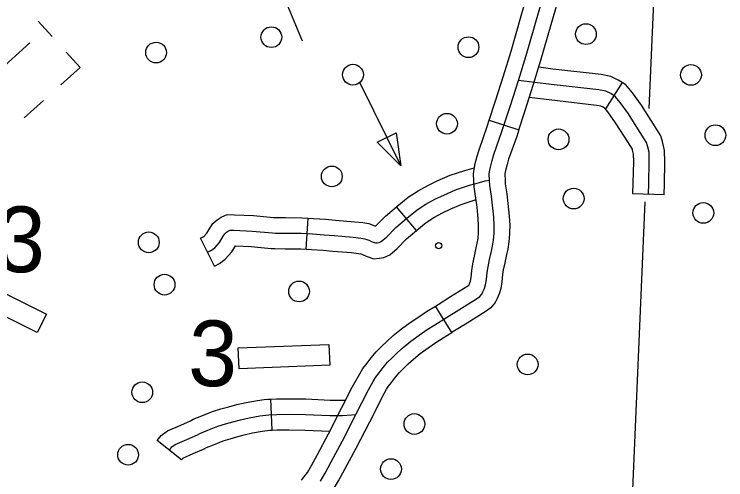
# Model space of a CAD drawing. Extents: x 653372 to 905732, y 627442 to 787275.
# Drawn here: x 671338 to 674769, y 764534 to 766778 of the extents above; entities that cross this region are included whole.
import ezdxf

# ---------------------------------------------------------------- set-up
doc = ezdxf.new("R2010")
doc.units = 0
for name, color, linetype in [('31', 7, 'Continuous'), ('32', 7, 'Continuous'), ('5', 7, 'Continuous'), ('56', 7, 'Continuous'), ('57', 7, 'Continuous')]:
    doc.layers.add(name, color=color, linetype=linetype)

msp = doc.modelspace()

# ---------------------------------------------------------------- linework, layer by layer
at = {"layer": '31'}
for p, q in [((673628.7, 766267.8), (673771.2, 766221.1)), ((673448.2, 765243.9), (673369.2, 765371.5)), ((673369.2, 765371.5), (673369.2, 765371.5))]:
    msp.add_line(p, q, dxfattribs=at)
for points in [[(673783, 766769.9), (673904.6, 767190.6), (673930.1, 767277.4)], [(673927.1, 766728.3), (674048.6, 767148.6), (674074, 767235.1)], [(672814.1, 764527.9), (672836.9, 764565.5), (672866.5, 764621.4), (672920.4, 764721.7), (672985, 764848.2), (673045.8, 764967.6), (673068.6, 765007.9), (673080.5, 765027.8), (673098.2, 765049.8), (673117.5, 765074.9), (673138.5, 765100.4), (673162.2, 765123.5), (673186.3, 765147.3), (673213.6, 765172.6), (673250.1, 765202.1), (673290.6, 765231.1), (673329.7, 765257.9), (673366.4, 765281.5), (673421.9, 765315.9), (673481.6, 765353.3), (673567.4, 765406.2), (673583.5, 765417.8), (673592.4, 765429.3), (673597.7, 765439.9), (673605, 765456.8), (673610.4, 765474.2), (673614.8, 765498.9), (673618.1, 765533.9), (673622.5, 765560.4), (673630.3, 765595.7), (673638.7, 765635.8), (673644.4, 765660.4), (673648.9, 765689.1), (673651.3, 765723.3), (673651.9, 765760.2), (673649.9, 765799.5), (673644, 765857.3), (673638.6, 765901.8), (673631.1, 765952), (673629.4, 765978.9), (673628.2, 766005.7), (673630, 766020.5), (673633.8, 766041.6), (673642.4, 766073.7), (673650.5, 766101.7), (673689.8, 766213.6), (673730.5, 766337.6), (673769, 766458.3), (673805.7, 766578.7), (673976.6, 767169.6)], [(673628.7, 766267.8), (673659.1, 766360.7), (673697.4, 766480.7), (673733.9, 766600.1), (673783, 766769.9)], [(673771.2, 766221.1), (673801.9, 766314.5), (673840.6, 766436), (673877.6, 766557.3), (673927.1, 766728.3)], [(673576.4, 765730.2), (673576.9, 765759), (673575.1, 765793.8), (673569.5, 765848.9), (673564.3, 765891.7), (673556.4, 765944.1), (673554.5, 765974.9), (673553, 766008.5), (673555.8, 766031.7), (673560.5, 766057.9), (673570.1, 766093.8), (673579, 766124.5), (673618.8, 766237.7), (673628.7, 766267.8)], [(673771.2, 766221.1), (673760.9, 766189.4), (673721.9, 766078.8), (673714.7, 766053.7), (673707, 766025.2), (673704.2, 766009.3), (673703.4, 766002.9), (673704.3, 765982.9), (673705.8, 765959.9), (673712.9, 765911.8), (673718.6, 765865.7), (673724.7, 765805.2), (673726.9, 765761.4), (673726.3, 765727.5)], [(673369.2, 765371.5), (673382.3, 765379.6), (673442, 765417), (673525.7, 765468.5), (673529.6, 765471.4), (673529.6, 765471.4), (673534.6, 765483), (673537.4, 765492.1), (673540.4, 765508.9), (673543.7, 765543.6), (673548.8, 765574.6), (673557, 765611.5), (673565.5, 765652), (673570.7, 765674.7), (673574.3, 765697.5), (673576.3, 765726.6), (673576.4, 765730.2)], [(673726.3, 765727.5), (673726.2, 765720), (673723.5, 765680.7), (673718.1, 765646.2), (673712, 765619.7), (673703.6, 765579.9), (673696.2, 765546.1), (673692.5, 765524.3), (673689.2, 765488.8), (673683.5, 765456.4), (673675.4, 765430.7), (673665.8, 765408.5), (673656.3, 765389.2), (673636.2, 765363.4), (673609.2, 765343.8), (673521.2, 765289.6), (673461.6, 765252.3), (673448.2, 765243.9)], [(672968.1, 764980.4), (672979.7, 765003.1), (673003.7, 765045.5), (673018.8, 765070.8), (673039.3, 765096.2), (673058.7, 765121.6), (673083.2, 765151.2), (673109.6, 765177.1), (673134.5, 765201.5), (673164.5, 765229.3), (673204.6, 765261.8), (673247.6, 765292.6), (673288.2, 765320.3), (673326.4, 765345), (673369.2, 765371.5)], [(673101.8, 764912.3), (673111.9, 764932), (673133.5, 764970.2), (673142.2, 764984.8), (673157.2, 765003.4), (673176.2, 765028.2), (673193.8, 765049.6), (673214.7, 765070), (673238.1, 765093), (673262.8, 765115.9), (673295.5, 765142.4), (673333.6, 765169.7), (673371.2, 765195.4), (673406.5, 765218.1), (673448.2, 765243.9)], [(672723.1, 764532.8), (672735, 764546.9), (672751.8, 764569.6), (672771.6, 764602.5), (672800.3, 764656.6), (672854, 764756.5), (672918.2, 764882.3), (672968.1, 764980.4)], [(672838.1, 764436.5), (672852.9, 764454.1), (672876.5, 764486.1), (672902.2, 764528.5), (672932.7, 764586.1), (672986.8, 764686.9), (673051.8, 764814.1), (673101.8, 764912.3)]]:
    msp.add_lwpolyline(points, dxfattribs=at)
at = {"layer": '32'}
for p, q in [((674269, 766449.1), (674188.8, 766322.4)), ((674471.3, 765907.9), (674321.4, 765912.4)), ((673277.9, 765736.1), (673180.8, 765850.4)), ((672746, 765645.7), (672755.5, 765795.4)), ((672303.4, 765564.3), (672236.4, 765698.5)), ((672581.2, 764773.3), (672575.2, 764923.2)), ((672145, 764630.9), (672027.3, 764723.9))]:
    msp.add_line(p, q, dxfattribs=at)
for points in [[(674269, 766449.1), (674250.7, 766460.7), (674214.6, 766478.4), (674168.6, 766487.3), (673935.1, 766514), (673866.9, 766522.2)], [(674396.4, 765910.2), (674398, 765963.2), (674400, 766065.9), (674399.2, 766112.5), (674392, 766143.6), (674386.6, 766160), (674345.2, 766225.6), (674299.8, 766297.3), (674260.3, 766352.6), (674237.4, 766380.4), (674214, 766395.2), (674190.5, 766406.7), (674157.2, 766413.1), (673926.4, 766439.5), (673769, 766458.3)], [(674471.3, 765907.9), (674472.9, 765961.3), (674475, 766065.8), (674474.1, 766121.7), (674464.3, 766163.9), (674454.9, 766192.2), (674408.7, 766265.7), (674362, 766339.2), (674319.8, 766398.4), (674287.5, 766437.4), (674269, 766449.1)], [(674188.8, 766322.4), (674177.3, 766329.6), (674166.5, 766334.9), (674145.8, 766338.9), (673917.7, 766365), (673821.6, 766376.5)], [(674321.4, 765912.4), (674323, 765965), (674325, 766066), (674324.3, 766103.3), (674319.7, 766123.2), (674318.3, 766127.7), (674281.8, 766185.6), (674237.5, 766255.4), (674200.8, 766306.9), (674187.2, 766323.4), (674188.8, 766322.4)], [(673180.8, 765850.4), (673182.6, 765851.9), (673236.7, 765896.7), (673285.4, 765927.1), (673334.8, 765954.3), (673377.8, 765974.9), (673439.8, 766001.8), (673511.3, 766025.1), (673555.1, 766037.6)], [(672269.9, 765631.4), (672288.7, 765640.7), (672304.8, 765652.9), (672327.1, 765677.4), (672345.2, 765708), (672352.7, 765719.9), (672362, 765727.7), (672371.2, 765733.8), (672379.8, 765737.6), (672396.5, 765737.1), (672486, 765733), (672583, 765724.3), (672597.6, 765723.4), (672644.9, 765722.8), (672721.9, 765722.3), (672775.8, 765718.9), (672832.9, 765715.4), (672880.1, 765711.3), (672971.5, 765703.6), (673008.8, 765699.3), (673029, 765696), (673047.2, 765689.1), (673063.2, 765681), (673073, 765678), (673080.1, 765675.5), (673087.8, 765676.2), (673096.9, 765677.7), (673107.8, 765682.8), (673133.9, 765704.6), (673178.5, 765750.1), (673230.8, 765794.5), (673280.6, 765835.8), (673323.3, 765862.4), (673369.1, 765887.6), (673408.9, 765906.7), (673466.4, 765931.5), (673533.2, 765953.4), (673581.8, 765967.3), (673608.1, 765974.6), (673629.4, 765978.9)], [(673277.9, 765736.1), (673279, 765737), (673324.6, 765774.8), (673361.3, 765797.7), (673403.5, 765820.9), (673440, 765838.4), (673493, 765861.3), (673565.3, 765885)], [(672755.5, 765795.4), (672780.5, 765793.8), (672838.5, 765790.2), (672886.5, 765786), (672979, 765778.2), (673019.1, 765773.6), (673048.4, 765768.8), (673077.5, 765757.9), (673079.5, 765756.8), (673083, 765759.8), (673127.4, 765805), (673180.8, 765850.4)], [(672236.4, 765698.5), (672249, 765704.8), (672254.1, 765708.6), (672266.5, 765722.2), (672281.2, 765747.1), (672295.5, 765769.7), (672317, 765787.9), (672335.3, 765799.9), (672365.2, 765813), (672399.3, 765812), (672491.1, 765807.9), (672588.7, 765799), (672600.3, 765798.3), (672645.5, 765797.8), (672724.5, 765797.3), (672755.5, 765795.4)], [(672746, 765645.7), (672771.1, 765644.1), (672827.3, 765640.6), (672873.7, 765636.6), (672964.1, 765628.9), (672998.4, 765625), (673009.5, 765623.2), (673016.9, 765620.4), (673035, 765611.2), (673049.8, 765606.7), (673070.7, 765599.4), (673097.3, 765601.8), (673119.3, 765605.5), (673148.3, 765618.9), (673184.8, 765649.4), (673229.7, 765695.1), (673277.9, 765736.1)], [(672303.4, 765564.3), (672328.3, 765576.7), (672355.5, 765597.2), (672387.8, 765632.6), (672404.9, 765661.6), (672480.9, 765658.2), (672577.3, 765649.5), (672594.9, 765648.4), (672644.2, 765647.8), (672719.3, 765647.4), (672746, 765645.7)], [(672027.3, 764723.9), (672046.3, 764748), (672077.5, 764769.7), (672140.7, 764797.5), (672187.9, 764818.5), (672201, 764825.7), (672243.1, 764842.5), (672294.3, 764862.7), (672334.9, 764875.7), (672372.2, 764886.6), (672410.9, 764896.3), (672456, 764906.9), (672510.9, 764916.8), (672542.6, 764920.9), (672560.3, 764922.6), (672575.2, 764923.2)], [(672575.2, 764923.2), (672602, 764924.2), (672663.7, 764925.2), (672744.3, 764923.7), (672861.4, 764918.4), (672936.6, 764918.4)], [(672086.2, 764677.4), (672098.3, 764692.8), (672114.4, 764704), (672171, 764728.9), (672221.2, 764751.3), (672233, 764757.7), (672270.8, 764772.8), (672319.6, 764792), (672356.8, 764804), (672391.8, 764814.2), (672428.6, 764823.4), (672471.2, 764833.4), (672522.4, 764842.7), (672550.9, 764846.3), (672565.3, 764847.7), (672604.1, 764849.2), (672663.6, 764850.2), (672741.9, 764848.7), (672859.7, 764843.4), (672920.1, 764843.4), (672963.4, 764846.6), (672985, 764848.2)], [(672145, 764630.9), (672150.3, 764637.6), (672151.3, 764638.3), (672201.4, 764660.3), (672254.5, 764684), (672264.9, 764689.7), (672298.4, 764703), (672344.8, 764721.3), (672378.8, 764732.2), (672411.5, 764741.8), (672446.3, 764750.5), (672486.5, 764760), (672533.9, 764768.5), (672559.2, 764771.8), (672570.4, 764772.8), (672581.2, 764773.3)], [(672581.2, 764773.3), (672606.2, 764774.3), (672663.5, 764775.1), (672739.5, 764773.7), (672860.3, 764768.3)]]:
    msp.add_lwpolyline(points, dxfattribs=at)
at = {"layer": '5'}
for points in [[(674439.7, 767279.6), (674398.2, 766323.4)], [(674378.7, 765873.8), (674312.1, 764337.4)]]:
    msp.add_lwpolyline(points, dxfattribs=at)
at = {"layer": '56'}
for p, q in [((673088.7, 766161.9), (673180.2, 766207.1)), ((673180.2, 766207.1), (673202.3, 766047.4)), ((673202.3, 766047.4), (673088.7, 766161.9))]:
    msp.add_line(p, q, dxfattribs=at)
for points in [[(672348.9, 767238.5), (672597.1, 766959.3), (672726.8, 766649.7)], [(673004.3, 766447.6), (673202.3, 766047.4)]]:
    msp.add_lwpolyline(points, dxfattribs=at)
for points in [[(671057.2, 765438.3), (671101.7, 765527.9), (671493.5, 765333.2), (671449, 765243.6)], [(672855.3, 765185.9), (672859, 765085.9), (672421.8, 765069.5), (672418.1, 765169.5)]]:
    msp.add_lwpolyline(points, close=True, dxfattribs=at)
for centre, radius in [((672577.7, 766667.5), 50), ((674094.5, 766682.1), 50), ((673528.1, 766619.2), 50), ((672022.1, 766593.1), 50), ((672971.3, 766486.6), 50), ((674600.9, 766485.5), 50), ((673424.6, 766250.3), 50), ((674718.7, 766194.9), 50), ((673962.5, 766175), 50), ((672869.3, 765996.4), 50), ((674035.3, 765889.5), 50), ((674660.5, 765820.3), 50), ((671986.8, 765678.5), 50), ((673384.4, 765662.1), 15), ((672062.8, 765474.7), 50), ((672711.3, 765441.8), 50), ((673813.5, 765090.3), 50), ((671955.4, 764956), 50), ((673267.4, 764803), 50), ((671887.1, 764655.1), 50), ((673154.5, 764585.9), 50)]:
    msp.add_circle(centre, radius, dxfattribs=at)
at = {"layer": '57'}
for p, q in [((671521, 766670.2), (671454, 766744.5)), ((671116.4, 766372.2), (671413.6, 766640)), ((671386.6, 766279.2), (671479.5, 766362.8))]:
    msp.add_line(p, q, dxfattribs=at)
msp.add_lwpolyline([(671588.3, 766595.5), (671655.2, 766521.2), (671562.4, 766437.6)], dxfattribs=at)

# ---------------------------------------------------------------- texts
at = {"layer": '56'}
for p in [(671247.5, 765538.3), (672174.1, 764988.8)]:
    msp.add_text('3', height=316.8, rotation=358.28, dxfattribs=at).set_placement(p)

doc.saveas('drawing.dxf')
